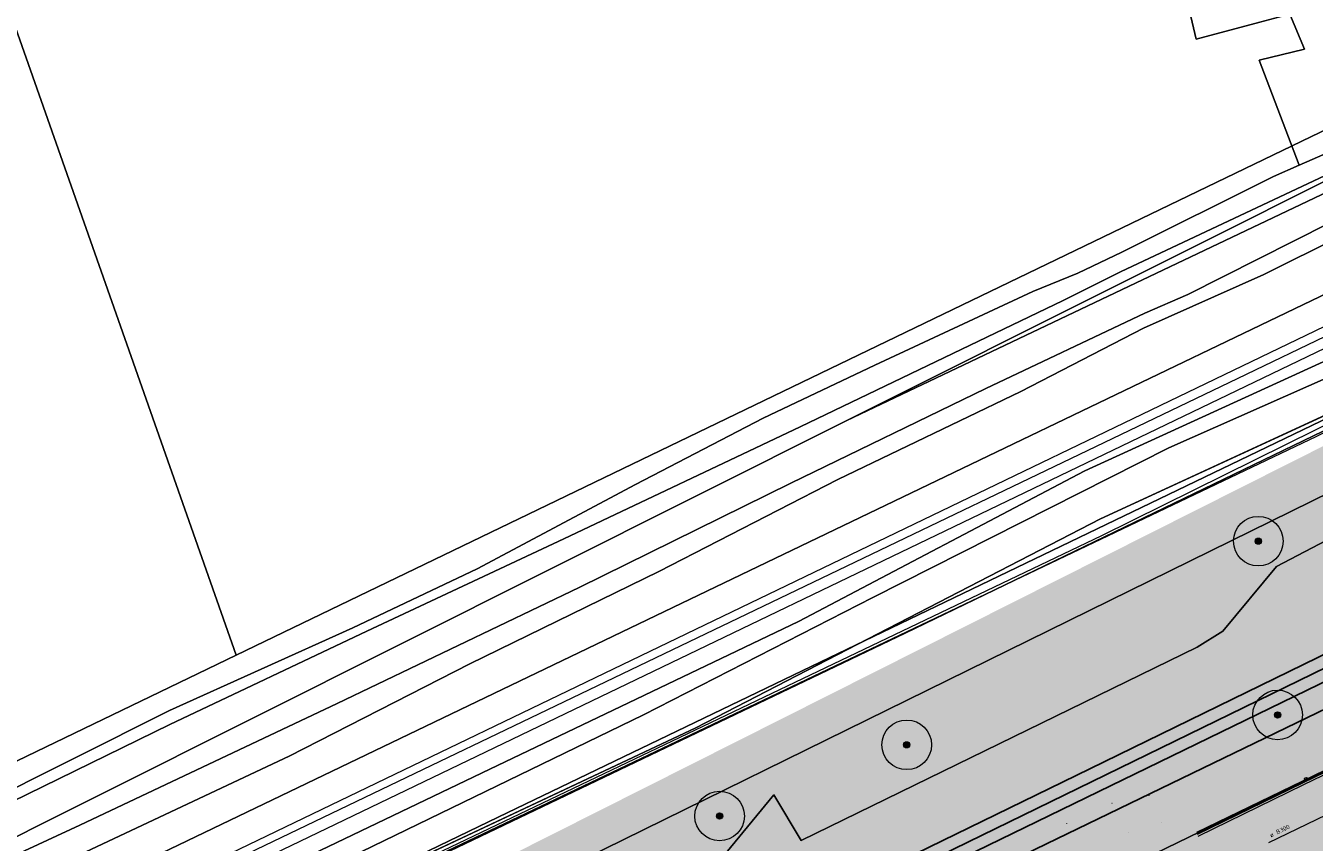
# Model space of a CAD drawing. Header units: metres. Extents: x 163628 to 167855, y 402678 to 405435.
# Tile 257 of 656: x 165306 to 165410, y 403837 to 403903. Entities that reach past the tile are written whole.
import ezdxf

# ---------------------------------------------------------------- set-up
doc = ezdxf.new("R2010")
doc.units = ezdxf.units.M
doc.linetypes.add('X-CA190022.004-UO-WHM_Riolering gemeente_NLCS_v0.2$0$RI-GWA', pattern=[18.45, 6, -1.8, 1.75, -1.8, 1.75, -1.8, 1.75, -1.8])
doc.layers.get('0').update_dxf_attribs({"lineweight": 25})
for name, color, linetype, lineweight in [('X-CA190022.004-UO-BGT_Ondergrond$0$GE_244_Taludlijn_Lijn_GEM', 253, 'Continuous', 9), ('X-CA190022.004-UO-BGT_Ondergrond$0$GE_251_SPRTrein_as_Lijn_GEM', 253, 'Continuous', 9), ('X-CA190022.004-UO-BGT_Ondergrond$0$GE_314_WGDRijbaanLokaleweg_Vlak_GEM', 253, 'Continuous', 9), ('X-CA190022.004-UO-BGT_Ondergrond$0$GE_317_WGDVoetpad_Vlak_GEM', 253, 'Continuous', 9), ('X-CA190022.004-UO-BGT_Ondergrond$0$GE_367_OWGBerm_groenvoorziening_grasenk_GEM', 253, 'Continuous', 9), ('X-CA190022.004-UO-BGT_Ondergrond$0$GE_401_OTDErf_Vlak_GEM', 253, 'Continuous', 9), ('X-CA190022.004-UO-BGT_Ondergrond$0$GE_476_BTDGraslandagrarisch_Vlak_GEM', 253, 'Continuous', 9), ('X-CA190022.004-UO-BGT_Ondergrond$0$GE_478_BTDGroenvoorziening_bosplantsoen_GEM', 253, 'Continuous', 9), ('X-CA190022.004-UO-BGT_Ondergrond$0$GE_504_WTDWaterloop_sloot_Vlak_GEM', 253, 'Continuous', 9), ('X-CA190022.004-UO-BGT_Ondergrond$0$GE_541_OWTOever_slootkant_Vlak_GEM', 253, 'Continuous', 9), ('X-CA190022.004-UO-DTM inmeting$0$B-WE-OG-HOOGTEPUNT-S', 246, 'Continuous', 0), ('X-CA190022.004-UO-DTM inmeting$0$B-WE-RI-HWA_KOLK-S', 246, 'Continuous', 0), ('X-CA190022.004-UO-DTM inmeting$0$B-WE-VH-KANTOPSLUITING_ACHTERKANTBAND-G', 246, 'Continuous', 0), ('X-CA190022.004-UO-DTM inmeting$0$B-WE-VH-KANTOPSLUITING_VOORKANTBAND-G', 246, 'Continuous', 0), ('X-CA190022.004-UO-DTM inmeting$0$B-WE-VH-VERHARDING_ASFALT-G', 246, 'Continuous', 0), ('X-CA190022.004-UO-DWM_Beplanting$0$B-WE-GR-BOOM-S AFKOMSTIG UIT BGT', 252, 'Continuous', 0), ('X-CA190022.004-UO-KAD_Percelen$0$B-WE-KG-GRENS_PERCEEL-GV', 150, 'Continuous', 9), ('X-CA190022.004-UO-WHM_Riolering gemeente - drukleidingen_v0.1$0$Riool_onder_druk_asbestcement_leidingen_300_hgml', 214, 'X-CA190022.004-UO-WHM_Riolering gemeente - drukleidingen_v0.1$0$1-200 PERSLEIDING', 25), ('X-CA190022.004-UO-WHM_Riolering gemeente - drukleidingen_v0.1$0$Riool_onder_druk_asbestcement_leidingen_450_hgml', 214, 'X-CA190022.004-UO-WHM_Riolering gemeente - drukleidingen_v0.1$0$1-200 PERSLEIDING', 25), ('X-CA190022.004-UO-WHM_Riolering gemeente - drukleidingen_v0.1$0$Riool_onder_druk_pvc_leidingen_400_hgml', 214, 'X-CA190022.004-UO-WHM_Riolering gemeente - drukleidingen_v0.1$0$1-200 PERSLEIDING', 25), ('X-CA190022.004-UO-WHM_Riolering gemeente_NLCS_v0.2$0$B-WE-RI-DIAMETER-T18', 214, 'Continuous', 15), ('X-CA190022.004-UO-WHM_Riolering gemeente_NLCS_v0.2$0$B-WE-RI-GWA_TRANSPORTLEIDING-G', 214, 'X-CA190022.004-UO-WHM_Riolering gemeente_NLCS_v0.2$0$RI-GWA', 15)]:
    doc.layers.add(name, color=color, linetype=linetype, lineweight=lineweight)
doc.layers.add('X-CA190022.004-UO-DTM inmeting$0$X-XX-AL-MEETPUNT-S', color=246, linetype='Continuous', lineweight=0, plot=False)
doc.layers.add('X-CA190022.004-UO-DWM_Beplanting$0$B-WE-GR-BOOM-S AFKOMSTIG UIT BOMENBESTAND GEMEENTE', color=252, linetype='Continuous')
doc.layers.add('X-CA190022.004-UO-DWM_Beplanting$0$N-GV-GR-GRAS-A-200', color=7, linetype='Continuous')
for name, color, linetype, lineweight, transparency in [('X-CA190022.004-UO-KLIC$0$B-OI-KL-DATA_KPN_0000546663_VECT_19O042616-G', 42, 'X-CA190022.004-UO-KLIC$0$1-200 TELEFONIE-KPN', 0, 0.25), ('X-CA190022.004-UO-KLIC$0$B-OI-KL-DATA_ZIGGO BV_0000546674_VECT_19O042616-G', 42, 'X-CA190022.004-UO-KLIC$0$1-200 ZIGGO', 0, 0.25), ('X-CA190022.004-UO-KLIC$0$B-WE-KL-ET_MS-G', 42, 'X-CA190022.004-UO-KLIC$0$1-200 MIDDENSPANNING', 0, 0.25), ('X-CA190022.004-UO-TXT_Tekst 1op200$0$X-XX-AL-VERWIJZING-V', 253, 'Continuous', 0, 0.4)]:
    doc.layers.add(name, color=color, linetype=linetype, lineweight=lineweight, transparency=transparency)
doc.styles.add('X-CA190022.004-UO-DTM inmeting$0$ISOCPEUR 9 PT', font='isocpeur.ttf', dxfattribs={"height": 2.4402})
doc.styles.add('X-CA190022.004-UO-KLIC$0$NLCS-ISO', font='NLCS-ISO.ttf')
doc.styles.add('X-CA190022.004-UO-WHM_Riolering gemeente - drukleidingen_v0.1$0$NLCS-ISO', font='NLCS-ISO.ttf')
doc.styles.add('X-CA190022.004-UO-WHM_Riolering gemeente_NLCS_v0.2$0$NLCS-ISO-M200-T18', font='NLCS-ISO.ttf', dxfattribs={"height": 0.36})
doc.linetypes.add('X-CA190022.004-UO-KLIC$0$1-200 MIDDENSPANNING', pattern='A,1.5,-0.6,["MS",X-CA190022.004-UO-KLIC$0$NLCS-ISO,S=0.24,R=0,X=-0.5,Y=-0.12],-0.05', length=2.15)
doc.linetypes.add('X-CA190022.004-UO-KLIC$0$1-200 TELEFONIE-KPN', pattern='A,1.5,-0.6,["KPN",X-CA190022.004-UO-KLIC$0$NLCS-ISO,S=0.24,R=0,X=-0.5,Y=-0.12],-0.3', length=2.4)
doc.linetypes.add('X-CA190022.004-UO-KLIC$0$1-200 ZIGGO', pattern='A,1.5,-0.6,["ZIGGO",X-CA190022.004-UO-KLIC$0$NLCS-ISO,S=0.24,R=0,X=-0.5,Y=-0.12],-0.5', length=2.6)
doc.linetypes.add('X-CA190022.004-UO-WHM_Riolering gemeente - drukleidingen_v0.1$0$1-200 PERSLEIDING', pattern='A,1.5,-0.6,["PERS",X-CA190022.004-UO-WHM_Riolering gemeente - drukleidingen_v0.1$0$NLCS-ISO,S=0.24,R=0,X=-0.5,Y=-0.12],-0.65', length=2.75)

# ---------------------------------------------------------------- blocks, each defined once
blk = doc.blocks.new('X-CA190022.004-UO-DTM inmeting$0$SOG-HOOGTEPUNT-SO')
for p, q in [((-0.5, 0), (0.5, 0)), ((0, 0.5), (0, -0.5))]:
    blk.add_line(p, q)
blk = doc.blocks.new('X-CA190022.004-UO-DTM inmeting$0$kolk 1.03')
at = {"layer": 'X-CA190022.004-UO-DTM inmeting$0$B-WE-RI-HWA_KOLK-S'}
blk.add_circle((0, 0), 0.25, dxfattribs=at)
at = {"layer": 'X-CA190022.004-UO-DTM inmeting$0$B-WE-RI-HWA_KOLK-S', "insert": (0, 0), "char_height": 0.244, "attachment_point": 5, "style": 'X-CA190022.004-UO-DTM inmeting$0$ISOCPEUR 9 PT'}
blk.add_mtext_dynamic_manual_height_columns('K', width=0.2523, gutter_width=12.2, heights=[0], dxfattribs=at)
blk = doc.blocks.new('X-CA190022.004-UO-DTM inmeting$0$punt')
at = {"color": 0, "lineweight": -2}
blk.add_line((0, 0), (0, 0), dxfattribs=at)
blk = doc.blocks.new('X-CA190022.004-UO-DWM_Beplanting$0$SGR-BOOM_01-SO')
at = {"linetype": 'ByBlock', "lineweight": 18}
h = blk.add_hatch(color=0, dxfattribs=at)
h.dxf.hatch_style = 1
edge = h.paths.add_edge_path()
edge.add_arc((0, 0), 0.25, 0, 360)
at = {"color": 0, "linetype": 'ByBlock', "lineweight": 18}
for radius in [2, 0.25]:
    blk.add_circle((0, 0), radius, dxfattribs=at)
blk = doc.blocks.new('X-CA190022.004-UO-DWM_Beplanting$0$IMGEOBoom')
at = {"transparency": 33554457}
h = blk.add_hatch(color=256, dxfattribs=at)
h.dxf.hatch_style = 1
edge = h.paths.add_edge_path()
edge.add_arc((0, 0), 100, 0, 360)
edge = h.paths.add_edge_path(flags=17)
edge.add_arc((0, 0), 12.5, 0, 360)
h = blk.add_hatch()
h.set_pattern_fill('ANGLE', color=256)
h.set_pattern_definition([(0, (0, 0), (0, 6.985), [5.08, -1.905]), (90, (0, 0), (-6.985, 4e-16), [5.08, -1.905])])
edge = h.paths.add_edge_path(flags=17)
edge.add_arc((0, 0), 12.5, 0, 360)
at = {"layer": 'X-CA190022.004-UO-DWM_Beplanting$0$N-GV-GR-GRAS-A-200'}
h = blk.add_hatch(color=256, dxfattribs=at)
h.dxf.hatch_style = 1
edge = h.paths.add_edge_path(flags=17)
edge.add_arc((0, 0), 12.5, 0, 360)
at = {"xscale": 50, "yscale": 50, "zscale": 50}
blk.add_blockref('X-CA190022.004-UO-DWM_Beplanting$0$SGR-BOOM_01-SO', (0, 0), dxfattribs=at)

msp = doc.modelspace()

# ---------------------------------------------------------------- hatches: boundary and pattern name
at = {"layer": 'X-CA190022.004-UO-TXT_Tekst 1op200$0$X-XX-AL-VERWIJZING-V'}
h = msp.add_hatch(color=256, dxfattribs=at)
h.dxf.hatch_style = 1
h.paths.add_polyline_path([(165464.919, 403840.427), (165429.383, 403874.578), (165436.637, 403882.126), (165438.662, 403884.233), (165419.079, 403887.244), (165428.612, 403878.083), (165285.905, 403806.186), (165302.209, 403758.452)])

# ---------------------------------------------------------------- linework, layer by layer
at = {"layer": 'X-CA190022.004-UO-BGT_Ondergrond$0$GE_244_Taludlijn_Lijn_GEM'}
for p, q in [((165207.914, 403783.806), (165464.701, 403907.211)), ((165392.748, 403863.197), (165432.514, 403881.549)), ((165360.157, 403846.345), (165392.748, 403863.197)), ((165326.253, 403830.4), (165360.157, 403846.345))]:
    msp.add_line(p, q, dxfattribs=at)
at = {"layer": 'X-CA190022.004-UO-BGT_Ondergrond$0$GE_251_SPRTrein_as_Lijn_GEM'}
for p, q in [((165206.967, 403780.505), (165459.506, 403902.202)), ((165207.634, 403779.154), (165460.152, 403900.711)), ((165403.135, 403874.178), (165451.665, 403897.599)), ((165321.41, 403834.969), (165403.135, 403874.178))]:
    msp.add_line(p, q, dxfattribs=at)
at = {"layer": 'X-CA190022.004-UO-BGT_Ondergrond$0$GE_314_WGDRijbaanLokaleweg_Vlak_GEM', "flags": 128}
msp.add_lwpolyline([(165310.202, 403787.211), (165310.008, 403787.114), (165308.254, 403786.237), (165297.275, 403780.744), (165296.379, 403780.296), (165295.456, 403779.834), (165294.562, 403779.387), (165268.62, 403766.41), (165265.86, 403765.029), (165252.758, 403758.475), (165252.57, 403758.381), (165246.135, 403755.162), (165246.096, 403755.142), (165234.414, 403749.298), (165231.732, 403754.658), (165317.94, 403797.77), (165450.872, 403862.295)], dxfattribs=at)
at = {"layer": 'X-CA190022.004-UO-BGT_Ondergrond$0$GE_317_WGDVoetpad_Vlak_GEM', "flags": 128}
for points in [[(165293.243, 403818.777), (165325.329, 403834.292), (165343.545, 403843.011), (165368.435, 403854.932), (165391.509, 403867.064), (165412.295, 403876.591)], [(165413.3, 403875.583), (165398.279, 403868.914), (165374.417, 403856.853), (165355.936, 403847.398)], [(165355.936, 403847.398), (165319.561, 403829.744), (165299.899, 403820.627)]]:
    msp.add_lwpolyline(points, dxfattribs=at)
at = {"layer": 'X-CA190022.004-UO-BGT_Ondergrond$0$GE_367_OWGBerm_groenvoorziening_grasenk_GEM', "flags": 128}
for points in [[(165293.243, 403818.777), (165284.196, 403814.846), (165255.308, 403799.755), (165247.366, 403795.437), (165241.242, 403792.881), (165230.972, 403787.816), (165218.964, 403782.861), (165213.949, 403780.601), (165208.313, 403777.778), (165207.932, 403778.55), (165207.634, 403779.154), (165206.967, 403780.505), (165206.793, 403780.855), (165205.831, 403782.805), (165207.914, 403783.806), (165464.701, 403907.211), (165473.164, 403911.845), (165493.413, 403921.777), (165496.769, 403924.303), (165499.833, 403927.674), (165503.305, 403931.968)], [(165503.305, 403931.968), (165499.833, 403927.674), (165496.769, 403924.303), (165493.413, 403921.777), (165473.164, 403911.845), (165464.701, 403907.211), (165207.914, 403783.806)], [(165466.261, 403885.063), (165462.062, 403883.216), (165460.702, 403891.202), (165460.119, 403894.625), (165460.137, 403897.876), (165460.145, 403899.354), (165448.387, 403893.737), (165436.153, 403888.417), (165412.295, 403876.591), (165391.509, 403867.064), (165368.435, 403854.932), (165343.545, 403843.011), (165325.329, 403834.292), (165293.243, 403818.777)], [(165293.207, 403828.305), (165310.981, 403836.343), (165327.383, 403844.066), (165341.931, 403851.497), (165357.167, 403858.964), (165371.599, 403866.37), (165386.338, 403873.467), (165396.217, 403878.581), (165405.934, 403882.882), (165418.322, 403889.087)], [(165432.514, 403881.549), (165392.748, 403863.197), (165360.157, 403846.345), (165326.253, 403830.4), (165299.601, 403817.378)], [(165299.899, 403820.627), (165319.561, 403829.744), (165355.936, 403847.398), (165374.417, 403856.853), (165398.279, 403868.914), (165413.3, 403875.583)], [(165305.718, 403805.652), (165311.517, 403807.677), (165317.122, 403810.72), (165320.992, 403812.602), (165325.931, 403812.759), (165328.541, 403813.833), (165336.393, 403821.14), (165351.727, 403824.887), (165354.835, 403826.928), (165362.934, 403836.714), (165366.44, 403840.952), (165368.637, 403837.257), (165400.555, 403852.843), (165402.624, 403854.155), (165406.946, 403859.353), (165420.653, 403866.529)], [(165458.165, 403865.835), (165453.492, 403863.567), (165450.872, 403862.295), (165317.94, 403797.77), (165231.732, 403754.658), (165230.844, 403754.214), (165229.928, 403753.755), (165229.746, 403753.668)]]:
    msp.add_lwpolyline(points, dxfattribs=at)
at = {"layer": 'X-CA190022.004-UO-BGT_Ondergrond$0$GE_401_OTDErf_Vlak_GEM', "flags": 128}
msp.add_lwpolyline([(165454.087, 403922.754), (165409.739, 403909.722), (165415.735, 403894.733), (165408.775, 403891.707), (165405.536, 403900.166), (165409.189, 403901.053), (165408.006, 403903.892), (165405.606, 403903.245), (165400.46, 403901.858), (165399.3, 403906.91), (165395.664, 403906.076), (165391.829, 403920.945), (165395.228, 403921.753), (165394.293, 403924.983), (165403.927, 403927.453), (165403.64, 403928.339), (165403.69, 403928.34), (165404.594, 403928.355), (165414.643, 403931.119)], dxfattribs=at)
at = {"layer": 'X-CA190022.004-UO-BGT_Ondergrond$0$GE_476_BTDGraslandagrarisch_Vlak_GEM', "flags": 128}
for points in [[(165170.968, 403968.241), (165223.065, 403963.012), (165229.672, 403965.629), (165232.789, 403969.12), (165240.269, 403968.621), (165247.125, 403963.884), (165297.988, 403904.419), (165391.101, 403925.019), (165391.829, 403920.945), (165395.664, 403906.076), (165399.3, 403906.91), (165400.46, 403901.858), (165405.606, 403903.245), (165408.006, 403903.892), (165409.189, 403901.053), (165405.536, 403900.166), (165408.775, 403891.707)], [(165408.775, 403891.707), (165406.69, 403890.801), (165394.485, 403884.69), (165390.939, 403883.016), (165387.312, 403881.515), (165374.571, 403875.575), (165365.565, 403871.303), (165355.289, 403865.97), (165342.528, 403859.177), (165332.496, 403854.409), (165317.735, 403847.756), (165302.189, 403839.958)]]:
    msp.add_lwpolyline(points, dxfattribs=at)
at = {"layer": 'X-CA190022.004-UO-BGT_Ondergrond$0$GE_478_BTDGroenvoorziening_bosplantsoen_GEM', "flags": 128}
for points in [[(165299.601, 403817.378), (165326.253, 403830.4), (165360.157, 403846.345), (165392.748, 403863.197), (165432.514, 403881.549)], [(165420.653, 403866.529), (165406.946, 403859.353), (165402.624, 403854.155), (165400.555, 403852.843), (165368.637, 403837.257), (165366.44, 403840.952)], [(165366.44, 403840.952), (165362.934, 403836.714), (165354.835, 403826.928), (165351.727, 403824.887), (165336.393, 403821.14), (165328.541, 403813.833), (165325.931, 403812.759), (165320.992, 403812.602), (165317.122, 403810.72), (165311.517, 403807.677), (165305.718, 403805.652)]]:
    msp.add_lwpolyline(points, dxfattribs=at)
at = {"layer": 'X-CA190022.004-UO-BGT_Ondergrond$0$GE_504_WTDWaterloop_sloot_Vlak_GEM', "flags": 128}
for points in [[(165196.976, 403839.889), (165197.383, 403838.449), (165201.642, 403827.735), (165204.951, 403817.636), (165209.399, 403805.955), (165211.911, 403801.66), (165213.317, 403800.413), (165214.511, 403799.743), (165217.322, 403799.28), (165218.276, 403799.21), (165219.449, 403799.478), (165224.209, 403801.476), (165252.205, 403814.913), (165268.282, 403822.912), (165284.53, 403830.827), (165302.427, 403839.131), (165317.766, 403846.622), (165333.626, 403854.136), (165349.516, 403861.577), (165368.563, 403870.62), (165389.757, 403880.801), (165394.37, 403883.117), (165410.855, 403890.87)], [(165411.186, 403887.025), (165399.808, 403881.291), (165396.322, 403879.788), (165383.527, 403873.709), (165367.811, 403866.078), (165350.751, 403857.664), (165331.238, 403848.312), (165310.504, 403838.499), (165289.65, 403828.833)]]:
    msp.add_lwpolyline(points, dxfattribs=at)
at = {"layer": 'X-CA190022.004-UO-BGT_Ondergrond$0$GE_541_OWTOever_slootkant_Vlak_GEM', "flags": 128}
for points in [[(165408.775, 403891.707), (165415.735, 403894.733)], [(165302.189, 403839.958), (165317.735, 403847.756), (165332.496, 403854.409), (165342.528, 403859.177), (165355.289, 403865.97), (165365.565, 403871.303), (165374.571, 403875.575), (165387.312, 403881.515), (165390.939, 403883.016), (165394.485, 403884.69), (165406.69, 403890.801), (165408.775, 403891.707)], [(165410.855, 403890.87), (165394.37, 403883.117), (165389.757, 403880.801), (165368.563, 403870.62), (165349.516, 403861.577), (165333.626, 403854.136), (165317.766, 403846.622), (165302.427, 403839.131)], [(165418.322, 403889.087), (165405.934, 403882.882), (165396.217, 403878.581), (165386.338, 403873.467), (165371.599, 403866.37), (165357.167, 403858.964), (165341.931, 403851.497), (165327.383, 403844.066), (165310.981, 403836.343), (165293.207, 403828.305)], [(165289.65, 403828.833), (165310.504, 403838.499), (165331.238, 403848.312), (165350.751, 403857.664), (165367.811, 403866.078), (165383.527, 403873.709), (165396.322, 403879.788), (165399.808, 403881.291), (165411.186, 403887.025)]]:
    msp.add_lwpolyline(points, dxfattribs=at)
at = {"layer": 'X-CA190022.004-UO-DTM inmeting$0$B-WE-VH-KANTOPSLUITING_ACHTERKANTBAND-G'}
msp.add_polyline3d([(165400.533, 403837.933, 9.048), (165408.998, 403842.064, 9.033), (165417.411, 403846.145, 9.051), (165426.499, 403850.551, 9.046), (165432.631, 403853.53, 9.045)], dxfattribs=at)
at = {"layer": 'X-CA190022.004-UO-DTM inmeting$0$B-WE-VH-KANTOPSLUITING_VOORKANTBAND-G'}
msp.add_polyline3d([(165400.58, 403837.774, 8.928), (165409.069, 403841.91, 8.921), (165417.407, 403845.97, 8.939), (165426.552, 403850.4, 8.923), (165432.693, 403853.382, 8.915)], dxfattribs=at)
at = {"layer": 'X-CA190022.004-UO-DTM inmeting$0$B-WE-VH-VERHARDING_ASFALT-G'}
msp.add_polyline3d([(165400.64, 403837.618, 8.958), (165409.146, 403841.771, 8.966), (165417.457, 403845.798, 8.987), (165426.674, 403850.259, 8.964), (165432.757, 403853.238, 8.959)], dxfattribs=at)
at = {"layer": 'X-CA190022.004-UO-KAD_Percelen$0$B-WE-KG-GRENS_PERCEEL-GV', "flags": 128}
for points in [[(165235.09, 403972.87), (165235.48, 403970.98), (165224.8, 403961.76), (165163.18, 403968.04), (165128.08, 403946.12), (165189.77, 403851.96), (165196.73, 403847.93), (165211.94, 403806.63), (165215.14, 403802.41), (165220.21, 403802.55), (165323.1, 403852.205), (165302.032, 403912.162), (165301.54, 403912.16), (165294.09, 403915.29), (165292.14, 403917.077), (165285.14, 403923.49), (165257.54, 403955.9), (165250.16, 403971.34)], [(165302.032, 403912.162), (165323.1, 403852.205), (165489.46, 403932.49), (165497.079, 403937.449), (165494.566, 403939.736), (165500.126, 403945.838), (165489.71, 403955.04), (165441.61, 403941.12), (165440.17, 403940.75), (165404.32, 403931.58), (165375.738, 403924.264), (165341.22, 403915.43), (165340.41, 403918.62), (165333.59, 403916.86), (165312.86, 403912.2)], [(165513.006, 403935.006), (165507.8, 403939), (165372.327, 403871.117), (165504.764, 403934.187), (165505.996, 403931.629)], [(165198.984, 403783.721), (165203.794, 403770.499), (165219.371, 403778.022), (165261.19, 403798.093), (165312.395, 403823.042), (165377.01, 403853.973), (165439.548, 403884.215), (165525.447, 403925.461), (165513.006, 403935.006), (165505.996, 403931.629), (165504.764, 403934.187), (165372.327, 403871.117), (165276.3, 403823), (165276.248, 403824.924), (165211.72, 403793.834), (165208.803, 403792.162), (165203.98, 403789.794), (165205.414, 403786.827)], [(165206.02, 403764.38), (165414.648, 403867.011), (165488.008, 403902.301), (165500.095, 403908.046), (165516.162, 403915.666), (165529.8, 403922.245), (165525.447, 403925.461), (165439.548, 403884.215), (165377.01, 403853.973), (165312.395, 403823.042), (165261.19, 403798.093), (165219.371, 403778.022), (165203.794, 403770.499)]]:
    msp.add_lwpolyline(points, close=True, dxfattribs=at)
for points in [[(165177.83, 403840.55), (165196.7, 403790), (165276.2, 403826.7), (165276.248, 403824.924), (165276.3, 403823), (165372.327, 403871.117), (165507.8, 403939), (165504.3, 403942.15), (165497.079, 403937.449), (165489.46, 403932.49), (165323.1, 403852.205), (165220.21, 403802.55), (165215.14, 403802.41), (165211.94, 403806.63), (165196.73, 403847.93), (165189.77, 403851.96), (165128.08, 403946.12)], [(165351.9, 403704.52), (165346.422, 403722.843), (165341.778, 403738.226), (165339.715, 403744.989), (165335.033, 403760.58), (165333.667, 403765.189), (165326.91, 403787.77), (165328.86, 403792.06), (165344.837, 403799.606), (165350.46, 403802.354), (165355.726, 403804.927), (165366.642, 403810.195), (165383.276, 403818.291), (165411.563, 403832.058), (165422.405, 403837.322), (165432.29, 403842.158), (165414.648, 403867.011), (165206.02, 403764.38), (165209.499, 403754.807), (165213.209, 403743.079), (165216.538, 403731.109), (165219.578, 403719.089), (165228.485, 403680.885)]]:
    msp.add_lwpolyline(points, dxfattribs=at)
at = {"layer": 'X-CA190022.004-UO-KLIC$0$B-OI-KL-DATA_KPN_0000546663_VECT_19O042616-G', "flags": 128}
msp.add_lwpolyline([(165514.833, 403920.833), (165493.5, 403909.833), (165480.5, 403903.5), (165428.833, 403879.167), (165410.167, 403869.833), (165288.5, 403811.833), (165243.5, 403789.833), (165213.167, 403775.167), (165207.833, 403771.833), (165207.833, 403771.167)], dxfattribs=at)
at = {"layer": 'X-CA190022.004-UO-KLIC$0$B-OI-KL-DATA_ZIGGO BV_0000546674_VECT_19O042616-G', "flags": 128}
msp.add_lwpolyline([(165525.833, 403925.833), (165422.5, 403876.5), (165392.833, 403861.833), (165246.5, 403791.833), (165213.167, 403775.5), (165212.833, 403775.167)], dxfattribs=at)
at = {"layer": 'X-CA190022.004-UO-KLIC$0$B-WE-KL-ET_MS-G', "linetype": 'X-CA190022.004-UO-KLIC$0$1-200 MIDDENSPANNING'}
for points in [[(165305.576, 403820.574), (165334.663, 403834.532), (165344.233, 403839.142), (165437.86, 403884.247), (165438.361, 403884.49), (165440.16, 403885.363), (165440.57, 403885.562), (165474.31, 403901.939), (165499.99, 403914.403), (165512.802, 403920.406), (165524.444, 403925.86), (165524.88, 403926.065), (165524.89, 403926.07), (165530.35, 403928.715), (165533.61, 403930.295), (165535.732, 403931.356), (165541.672, 403934.324), (165541.982, 403934.709), (165541.896, 403935.197), (165541.501, 403935.804), (165535.105, 403945.631), (165528.505, 403955.771), (165527.686, 403957.032), (165527.091, 403957.846)], [(165209.068, 403766.65), (165209.353, 403767.004), (165210.135, 403768.221), (165210.451, 403768.875), (165211.009, 403774.247), (165211.062, 403775.074), (165211.744, 403775.545), (165215.47, 403777.333), (165216.126, 403777.648), (165305.576, 403820.574), (165334.663, 403834.532), (165344.233, 403839.142), (165437.86, 403884.247)], [(165449.215, 403864.464), (165439.697, 403884.028), (165439.125, 403884.536), (165438.361, 403884.49), (165437.86, 403884.247), (165344.233, 403839.142), (165334.663, 403834.532), (165305.576, 403820.574), (165216.126, 403777.648), (165215.47, 403777.333), (165211.744, 403775.545), (165211.062, 403775.074), (165211.009, 403774.247), (165210.451, 403768.875), (165210.135, 403768.221), (165210.016, 403768.002), (165209.37, 403766.407), (165209.174, 403765.296), (165209.417, 403763.367), (165209.918, 403760.61), (165210.54, 403757.185), (165211.465, 403753.788), (165212.153, 403751.261)], [(165437.86, 403884.247), (165344.233, 403839.142), (165334.663, 403834.532), (165305.576, 403820.574), (165216.126, 403777.648), (165215.47, 403777.333), (165211.744, 403775.545), (165211.062, 403775.074), (165211.009, 403774.247), (165210.451, 403768.875), (165210.135, 403768.221), (165210.016, 403768.002), (165209.37, 403766.407), (165209.174, 403765.296), (165209.417, 403763.367), (165209.918, 403760.61), (165210.54, 403757.185), (165211.465, 403753.788), (165212.153, 403751.261)], [(165215.47, 403777.333), (165216.126, 403777.648), (165305.576, 403820.574), (165334.663, 403834.532), (165344.233, 403839.142), (165437.86, 403884.247)], [(165216.126, 403777.648), (165305.576, 403820.574), (165334.663, 403834.532), (165344.233, 403839.142), (165437.86, 403884.247), (165438.361, 403884.49), (165439.125, 403884.536), (165439.697, 403884.028), (165449.215, 403864.464), (165450.075, 403862.697), (165451.641, 403859.469), (165451.836, 403859.067), (165453.171, 403856.317), (165453.893, 403854.83), (165454.563, 403854.513), (165455.253, 403854.781), (165457.032, 403854.77), (165460.207, 403853.133), (165460.842, 403852.324), (165460.849, 403852.297), (165466.925, 403824.822)], [(165437.86, 403884.247), (165344.233, 403839.142), (165334.663, 403834.532), (165305.576, 403820.574)], [(165437.86, 403884.247), (165344.233, 403839.142), (165334.663, 403834.532), (165305.576, 403820.574)]]:
    msp.add_lwpolyline(points, dxfattribs=at)
at = {"layer": 'X-CA190022.004-UO-WHM_Riolering gemeente - drukleidingen_v0.1$0$Riool_onder_druk_asbestcement_leidingen_300_hgml', "flags": 128}
for points in [[(165210.432, 403751.712), (165215.376, 403754.752), (165218.88, 403756.8), (165226.208, 403761.088), (165283.136, 403788.864), (165319.712, 403806.72), (165366.48, 403829.536), (165425.44, 403858.304), (165452.624, 403871.616), (165473.504, 403881.76), (165484.32, 403887.072), (165484.784, 403887.296), (165485.024, 403887.424), (165485.104, 403887.488), (165485.2, 403887.648), (165485.232, 403887.968), (165485.104, 403888.288), (165482.992, 403892.608), (165481.456, 403895.744), (165478.784, 403901.248), (165465.616, 403928.384), (165465.536, 403928.512), (165465.504, 403928.576), (165465.488, 403928.672), (165465.488, 403928.768), (165465.488, 403928.864), (165465.536, 403928.992), (165465.552, 403929.024), (165465.664, 403929.184), (165465.744, 403929.248), (165465.872, 403929.312), (165474.368, 403933.44), (165482.4, 403936.992), (165490.896, 403940.768), (165491.664, 403941.312), (165493.152, 403942.752), (165493.488, 403942.944), (165493.888, 403943.104), (165494.256, 403943.2), (165495.472, 403943.232), (165496.512, 403943.2), (165496.944, 403943.104), (165497.28, 403942.944), (165497.616, 403942.752), (165497.92, 403942.496), (165499.36, 403941.056), (165501.984, 403941.6)], [(165216.528, 403746.176), (165223.776, 403756.064), (165226.816, 403760.224), (165227.04, 403760.48), (165260.864, 403776.896), (165293.136, 403792.64), (165310.528, 403801.12), (165319.168, 403805.344), (165334.576, 403812.864), (165352.288, 403821.504), (165369.872, 403830.144), (165428.128, 403858.496), (165458.432, 403873.312), (165476.016, 403881.888), (165481.344, 403884.512), (165484.128, 403885.856), (165485.712, 403886.624), (165486.016, 403886.752), (165486.112, 403886.816), (165486.192, 403886.88), (165486.256, 403886.944), (165486.304, 403887.04), (165486.336, 403887.136), (165486.336, 403887.232), (165486.352, 403887.328), (165486.32, 403887.424), (165486.288, 403887.552), (165486.224, 403887.648), (165484.896, 403890.4), (165482.8, 403894.08), (165480.544, 403898.784), (165475.712, 403908.768), (165469.584, 403921.504), (165466.656, 403927.584), (165466.544, 403927.808), (165466.496, 403927.936), (165466.464, 403928.064), (165466.464, 403928.16), (165466.464, 403928.224), (165466.496, 403928.288), (165466.544, 403928.384), (165466.592, 403928.48), (165466.656, 403928.544), (165466.736, 403928.608), (165468.48, 403929.44), (165469.136, 403929.76), (165475.168, 403932.704), (165483.344, 403935.872), (165487.664, 403937.536), (165492.56, 403939.424), (165493.184, 403939.84), (165493.504, 403940.128), (165493.872, 403940.512), (165494.272, 403940.896), (165494.448, 403941.056), (165494.608, 403941.152), (165494.816, 403941.216), (165495.104, 403941.28), (165495.408, 403941.312), (165495.712, 403941.216), (165495.984, 403941.12), (165496.192, 403940.96), (165496.608, 403940.576), (165497.728, 403939.424), (165501.984, 403941.6)]]:
    msp.add_lwpolyline(points, dxfattribs=at)
at = {"layer": 'X-CA190022.004-UO-WHM_Riolering gemeente - drukleidingen_v0.1$0$Riool_onder_druk_asbestcement_leidingen_450_hgml', "flags": 128}
msp.add_lwpolyline([(165170.16, 403743.616), (165181.856, 403747.136), (165229.44, 403758.496), (165239.648, 403760.96), (165307.024, 403795.616), (165360.992, 403823.392), (165373.264, 403829.664), (165433.76, 403858.944), (165455.888, 403869.6), (165469.696, 403875.968), (165474.048, 403878.368), (165476.992, 403880), (165486.816, 403884.736), (165487.392, 403885.024), (165487.952, 403885.312), (165488.288, 403885.664), (165488.608, 403886.208), (165489.248, 403888.192), (165489.264, 403888.512), (165489.168, 403888.992), (165488.816, 403889.824), (165472.64, 403923.808), (165472.544, 403924.032), (165472.512, 403924.128), (165472.528, 403924.288), (165472.608, 403924.448), (165472.688, 403924.544), (165472.784, 403924.64), (165485.632, 403930.944), (165492.256, 403934.208), (165495.44, 403935.744), (165497.184, 403937.408), (165500.289, 403940.513)], dxfattribs=at)
at = {"layer": 'X-CA190022.004-UO-WHM_Riolering gemeente - drukleidingen_v0.1$0$Riool_onder_druk_pvc_leidingen_400_hgml', "flags": 128}
msp.add_lwpolyline([(165166.528, 403744.704), (165168.992, 403744.608), (165175.28, 403744.608), (165183.344, 403744.608), (165188.496, 403746.24), (165189.536, 403746.496), (165191.744, 403747.296), (165205.024, 403752.256), (165207.648, 403753.216), (165209.552, 403753.952), (165210.976, 403754.752), (165213.632, 403756.064), (165217.536, 403757.984), (165256.784, 403777.12), (165326.016, 403810.912), (165391.888, 403843.04), (165425.184, 403859.296), (165470.064, 403881.216), (165482.096, 403887.072), (165483.696, 403887.84), (165483.808, 403887.936), (165483.904, 403888.032), (165483.936, 403888.096), (165483.984, 403888.256), (165483.984, 403888.416), (165483.968, 403888.544), (165483.392, 403889.76), (165482.976, 403891.744), (165482.784, 403892.736), (165482.528, 403893.952), (165479.776, 403899.648), (165478.256, 403902.816), (165473.088, 403913.536), (165469.136, 403921.76), (165466.096, 403928.032), (165466.016, 403928.224), (165466, 403928.32), (165466, 403928.48), (165466.032, 403928.576), (165466.112, 403928.704), (165466.224, 403928.832), (165466.4, 403928.928), (165466.816, 403929.152), (165474.512, 403932.864), (165482.72, 403936.384), (165488.784, 403938.976), (165491.696, 403940.224), (165492.944, 403940.736), (165493.488, 403941.088), (165494.368, 403941.984), (165494.576, 403942.208), (165494.736, 403942.336), (165495.008, 403942.496), (165495.168, 403942.56), (165495.44, 403942.624), (165495.664, 403942.592), (165495.904, 403942.56), (165496.24, 403942.464), (165496.592, 403942.208), (165497.344, 403941.44), (165498.544, 403940.224), (165501.984, 403941.6)], dxfattribs=at)
at = {"layer": 'X-CA190022.004-UO-WHM_Riolering gemeente_NLCS_v0.2$0$B-WE-RI-GWA_TRANSPORTLEIDING-G'}
msp.add_line((165389.728, 403829.056), (165426.544, 403846.88), dxfattribs=at)

# ---------------------------------------------------------------- block references
at = {"layer": 'X-CA190022.004-UO-DTM inmeting$0$B-WE-OG-HOOGTEPUNT-S', "linetype": 'ByBlock', "lineweight": -2, "xscale": 0.01, "yscale": 0.01, "zscale": 0.01}
for p in [(165396.663, 403840.911, 9.166), (165393.685, 403840.276, 9.183), (165390.018, 403838.648, 9.173), (165397.704, 403838.692, 9.104), (165395.024, 403837.947, 9.107)]:
    msp.add_blockref('X-CA190022.004-UO-DTM inmeting$0$SOG-HOOGTEPUNT-SO', p, dxfattribs=at)
at = {"layer": 'X-CA190022.004-UO-DTM inmeting$0$B-WE-RI-HWA_KOLK-S', "linetype": 'ByBlock', "lineweight": -2, "xscale": 0.5, "yscale": 0.5, "zscale": 0.5}
msp.add_blockref('X-CA190022.004-UO-DTM inmeting$0$kolk 1.03', (165409.32, 403842.232, 9.041), dxfattribs=at)
at = {"layer": 'X-CA190022.004-UO-DTM inmeting$0$X-XX-AL-MEETPUNT-S', "linetype": 'ByBlock', "lineweight": -2}
for p in [(165408.998, 403842.064, 9.033), (165409.069, 403841.91, 8.921), (165409.146, 403841.771, 8.966), (165400.533, 403837.933, 9.048), (165400.58, 403837.774, 8.928), (165400.64, 403837.618, 8.958)]:
    msp.add_blockref('X-CA190022.004-UO-DTM inmeting$0$punt', p, dxfattribs=at)
at = {"layer": 'X-CA190022.004-UO-DWM_Beplanting$0$B-WE-GR-BOOM-S AFKOMSTIG UIT BGT', "xscale": 0.02, "yscale": 0.02, "zscale": 0.02}
for p in [(165405.478, 403861.399), (165407.034, 403847.392), (165362.064, 403839.242)]:
    msp.add_blockref('X-CA190022.004-UO-DWM_Beplanting$0$IMGEOBoom', p, dxfattribs=at)
at = {"layer": 'X-CA190022.004-UO-DWM_Beplanting$0$B-WE-GR-BOOM-S AFKOMSTIG UIT BOMENBESTAND GEMEENTE', "xscale": 0.02, "yscale": 0.02, "zscale": 0.02}
for p in [(165405.478, 403861.399), (165407.034, 403847.392), (165377.145, 403844.98), (165362.064, 403839.242)]:
    msp.add_blockref('X-CA190022.004-UO-DWM_Beplanting$0$IMGEOBoom', p, dxfattribs=at)

# ---------------------------------------------------------------- texts
at = {"layer": 'X-CA190022.004-UO-WHM_Riolering gemeente_NLCS_v0.2$0$B-WE-RI-DIAMETER-T18', "style": 'X-CA190022.004-UO-WHM_Riolering gemeente_NLCS_v0.2$0$NLCS-ISO-M200-T18'}
msp.add_text('ø B300', height=0.36, rotation=25.8485, dxfattribs=at).set_placement((165406.487, 403837.497))

doc.saveas('drawing.dxf')
